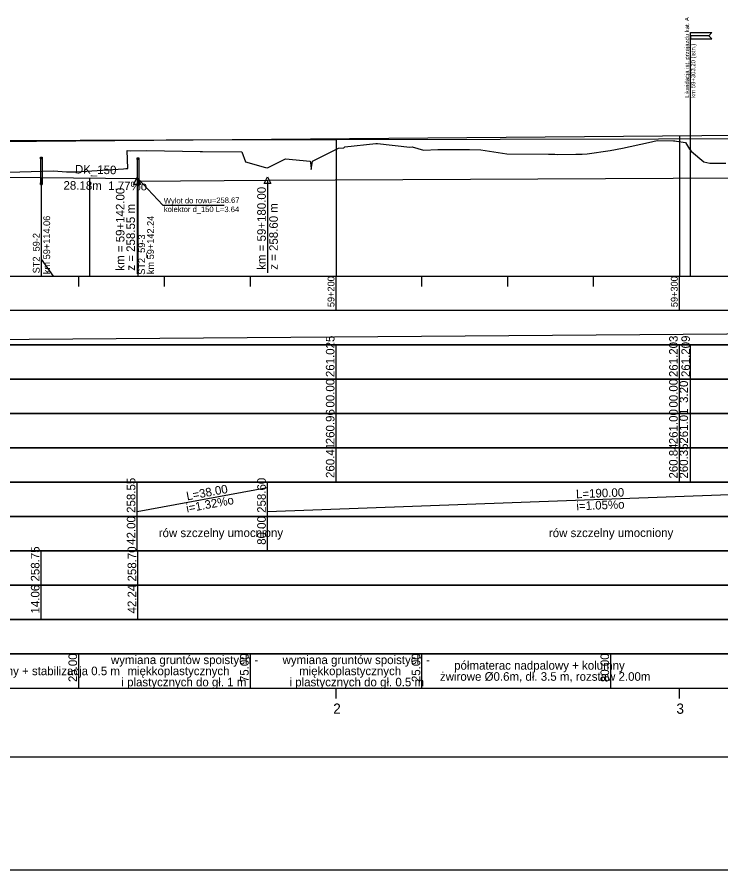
# Model space of a CAD drawing. Extents: x 6445630 to 6518227, y 5499240 to 5511716.
# Drawn here: x 6458338.2 to 6458543.3, y 5508418.3 to 5508666.8 of the extents above; entities that cross this region are included whole.
import ezdxf

# ---------------------------------------------------------------- set-up
doc = ezdxf.new("R2010")
doc.units = 0
for name, color, linetype in [('TOR_PROF-drenaze', 7, 'Continuous'), ('TOR_PROF-drenokolektory', 7, 'Continuous'), ('TOR_PROF-obiekty+opisy', 7, 'Continuous'), ('TOR_PROF-opisy glowne', 7, 'Continuous'), ('TOR_PROF-opisy pomocnicze', 7, 'Continuous'), ('TOR_PROF-rowy otwarte', 7, 'Continuous'), ('TOR_PROF-studnie i osadniki', 7, 'Continuous'), ('TOR_PROF-tabelka-geometria T1', 7, 'Continuous'), ('TOR_PROF-tabelka-kilometracja', 7, 'Continuous'), ('TOR_PROF-tabelka-odleglosci T1', 7, 'Continuous'), ('TOR_PROF-tabelka-pochylenia proj T1', 7, 'Continuous'), ('TOR_PROF-tabelka-rodzaj rowu T1', 7, 'Continuous'), ('TOR_PROF-tabelka-rodzaj rurociagow T1', 7, 'Continuous'), ('TOR_PROF-tabelka-rowyT1', 7, 'Continuous'), ('TOR_PROF-tabelka-rurociagi T1', 7, 'Continuous'), ('TOR_PROF-tabelka-rzedne istn T1', 7, 'Continuous'), ('TOR_PROF-tabelka-rzedne proj T1', 7, 'Continuous'), ('TOR_PROF-tabelka-teren istniejacy T1', 7, 'Continuous'), ('TOR_PROF-tabelka-warstwa ochronna T1', 7, 'Continuous'), ('TOR_PROF-tor istniejacy T2', 7, 'Continuous'), ('TOR_PROF-tor projektowany', 7, 'Continuous'), ('TOR_PROF-uklad odniesienia', 7, 'Continuous'), ('TOR_PROF-warstwa ochronna', 7, 'Continuous'), ('TOR_RAMKI-dodatkowe3', 7, 'Continuous'), ('TOR_RAMKI-MASKA WYCIECIA', 7, 'Continuous')]:
    doc.layers.add(name, color=color, linetype=linetype)

msp = doc.modelspace()

# ---------------------------------------------------------------- linework, layer by layer
at = {"layer": 'TOR_PROF-drenaze'}
for points in [[(6458286.95, 5508620.69), (6458345.28, 5508620.04)], [(6458345.27, 5508620.04), (6458373.45, 5508619.79)]]:
    msp.add_lwpolyline(points, dxfattribs=at)
at = {"layer": 'TOR_PROF-drenokolektory'}
for points in [[(6458345.27, 5508620.04), (6458345.27, 5508596.29), (6458345.27, 5508591.29), (6458345.27, 5508591.29)], [(6458345.27, 5508620.04), (6458345.27, 5508596.29), (6458345.27, 5508591.29), (6458345.27, 5508591.29)], [(6458345.27, 5508620.04), (6458345.27, 5508596.29), (6458345.27, 5508591.29), (6458345.27, 5508591.29)], [(6458345.28, 5508620.04), (6458345.28, 5508596.29), (6458345.28, 5508591.29), (6458345.28, 5508591.29)], [(6458345.28, 5508620.04), (6458345.28, 5508596.29), (6458345.28, 5508591.29), (6458345.28, 5508591.29)], [(6458345.28, 5508620.04), (6458345.28, 5508596.29), (6458348.77, 5508591.29), (6458348.77, 5508591.29)], [(6458373.45, 5508619.79), (6458373.45, 5508596.29), (6458373.45, 5508591.29), (6458373.45, 5508591.29)], [(6458373.45, 5508619.79), (6458373.45, 5508596.29), (6458373.45, 5508591.29), (6458373.45, 5508591.29)], [(6458373.45, 5508619.79), (6458373.45, 5508596.29), (6458373.45, 5508591.29), (6458373.45, 5508591.29)]]:
    msp.add_lwpolyline(points, dxfattribs=at)
at = {"layer": 'TOR_PROF-obiekty+opisy'}
for p, q in [((6458534.41, 5508591.29), (6458534.41, 5508662.36)), ((6458380.7, 5508612.04), (6458373.45, 5508619.79)), ((6458380.7, 5508612.04), (6458398.61, 5508612.04))]:
    msp.add_line(p, q, dxfattribs=at)
for points in [[(6458540.66, 5508662.36), (6458539.73, 5508661.42), (6458534.41, 5508661.42), (6458534.41, 5508662.36), (6458540.66, 5508662.36)], [(6458540.66, 5508660.48), (6458539.73, 5508661.42), (6458534.41, 5508661.42), (6458534.41, 5508660.48), (6458540.66, 5508660.48)]]:
    msp.add_lwpolyline(points, dxfattribs=at)
at = {"layer": 'TOR_PROF-opisy pomocnicze'}
for p, q in [((6458373.21, 5508619.04), (6458373.21, 5508592.04)), ((6458411.21, 5508619.29), (6458411.21, 5508592.29))]:
    msp.add_line(p, q, dxfattribs=at)
for points in [[(6458373.21, 5508620.04), (6458374.21, 5508618.04), (6458372.21, 5508618.04)], [(6458411.21, 5508620.29), (6458412.21, 5508618.29), (6458410.21, 5508618.29)]]:
    msp.add_lwpolyline(points, close=True, dxfattribs=at)
at = {"layer": 'TOR_PROF-rowy otwarte'}
for p, q in [((6458411.21, 5508619.29), (6458601.21, 5508620.29)), ((6458373.21, 5508619.04), (6458411.21, 5508619.29))]:
    msp.add_line(p, q, dxfattribs=at)
for points in [[(6458345.27, 5508620.04), (6458345.27, 5508596.29), (6458345.27, 5508591.29), (6458345.27, 5508591.29)], [(6458345.28, 5508620.04), (6458345.28, 5508596.29), (6458348.77, 5508591.29), (6458348.77, 5508591.29)], [(6458359.36, 5508619.91), (6458359.36, 5508596.29), (6458359.36, 5508591.29), (6458359.36, 5508591.29)], [(6458373.45, 5508619.79), (6458373.45, 5508596.29), (6458373.45, 5508591.29), (6458373.45, 5508591.29)]]:
    msp.add_lwpolyline(points, dxfattribs=at)
at = {"layer": 'TOR_PROF-studnie i osadniki'}
for p, q in [((6458345.03, 5508626.04), (6458345.03, 5508618.04)), ((6458345.03, 5508626.04), (6458345.53, 5508626.04)), ((6458345.53, 5508626.04), (6458345.53, 5508618.04)), ((6458373.21, 5508625.79), (6458373.21, 5508617.79)), ((6458373.21, 5508625.79), (6458373.71, 5508625.79)), ((6458373.71, 5508625.79), (6458373.71, 5508617.79)), ((6458345.03, 5508618.04), (6458345.53, 5508618.04)), ((6458373.21, 5508617.79), (6458373.71, 5508617.79))]:
    msp.add_line(p, q, dxfattribs=at)
for points in [[(6458345.03, 5508626.04), (6458345.53, 5508626.04), (6458345.53, 5508625.54), (6458345.03, 5508625.54)], [(6458373.21, 5508625.79), (6458373.71, 5508625.79), (6458373.71, 5508625.29), (6458373.21, 5508625.29)], [(6458345.03, 5508618.54), (6458345.53, 5508618.54), (6458345.53, 5508618.04), (6458345.03, 5508618.04)], [(6458373.21, 5508618.29), (6458373.71, 5508618.29), (6458373.71, 5508617.79), (6458373.21, 5508617.79)]]:
    msp.add_lwpolyline(points, close=True, dxfattribs=at)
at = {"layer": 'TOR_PROF-tabelka-geometria T1'}
for points in [[(6452331.21, 5508451.29), (6453331.21, 5508451.29), (6453331.21, 5508448.62), (6453416.22, 5508448.62), (6453416.22, 5508451.29), (6453496.22, 5508451.29), (6453496.22, 5508453.96), (6453581.21, 5508453.96), (6453581.21, 5508451.29), (6457347.56, 5508451.29), (6457347.56, 5508448.62), (6457429.11, 5508448.62), (6457429.11, 5508451.29), (6457509.11, 5508451.29), (6457509.11, 5508453.96), (6457590.67, 5508453.96), (6457590.67, 5508451.29), (6459780.93, 5508451.29)], [(6452331.21, 5508451.29), (6462731.21, 5508451.29)]]:
    msp.add_lwpolyline(points, dxfattribs=at)
at = {"layer": 'TOR_PROF-tabelka-kilometracja'}
for points in [[(6458431.21, 5508468.29), (6458431.21, 5508471.29)], [(6458531.21, 5508468.29), (6458531.21, 5508471.29)]]:
    msp.add_lwpolyline(points, dxfattribs=at)
at = {"layer": 'TOR_PROF-tabelka-odleglosci T1'}
msp.add_lwpolyline([(6452331.21, 5508551.29), (6462731.21, 5508551.29), (6462731.21, 5508561.29), (6452331.21, 5508561.29)], close=True, dxfattribs=at)
for points in [[(6458431.21, 5508551.29), (6458431.21, 5508561.29)], [(6458531.21, 5508551.29), (6458531.21, 5508561.29)], [(6458534.41, 5508551.29), (6458534.41, 5508561.29)]]:
    msp.add_lwpolyline(points, dxfattribs=at)
at = {"layer": 'TOR_PROF-tabelka-pochylenia proj T1'}
msp.add_lwpolyline([(6452331.21, 5508571.29), (6462731.21, 5508571.29), (6462731.21, 5508581.29), (6452331.21, 5508581.29)], close=True, dxfattribs=at)
msp.add_lwpolyline([(6458316.21, 5508572.79), (6459231.21, 5508579.79)], dxfattribs=at)
at = {"layer": 'TOR_PROF-tabelka-rodzaj rowu T1'}
for points in [[(6452331.21, 5508511.29), (6462731.21, 5508511.29), (6462731.21, 5508521.29), (6452331.21, 5508521.29)], [(6452331.21, 5508511.29), (6462731.21, 5508511.29), (6462731.21, 5508521.29), (6452331.21, 5508521.29)], [(6452331.21, 5508491.29), (6462731.21, 5508491.29), (6462731.21, 5508501.29), (6452331.21, 5508501.29)]]:
    msp.add_lwpolyline(points, close=True, dxfattribs=at)
for points in [[(6458373.21, 5508511.29), (6458373.21, 5508521.29)], [(6458411.21, 5508511.29), (6458411.21, 5508521.29)], [(6458345.27, 5508491.29), (6458345.27, 5508501.29)], [(6458373.45, 5508491.29), (6458373.45, 5508501.29)]]:
    msp.add_lwpolyline(points, dxfattribs=at)
at = {"layer": 'TOR_PROF-tabelka-rowyT1'}
msp.add_lwpolyline([(6452331.21, 5508521.29), (6462731.21, 5508521.29), (6462731.21, 5508531.29), (6452331.21, 5508531.29)], close=True, dxfattribs=at)
msp.add_lwpolyline([(6452331.21, 5508521.29), (6462731.21, 5508521.29), (6462731.21, 5508531.29), (6452331.21, 5508531.29)], close=True, dxfattribs=at)
msp.add_lwpolyline([(6452331.21, 5508521.29), (6462731.21, 5508521.29), (6462731.21, 5508531.29), (6452331.21, 5508531.29)], close=True, dxfattribs=at)
for points in [[(6458373.21, 5508521.29), (6458373.21, 5508531.29)], [(6458411.21, 5508521.29), (6458411.21, 5508531.29)], [(6458373.21, 5508522.79), (6458411.21, 5508529.79)], [(6458411.21, 5508522.79), (6458601.21, 5508529.79)]]:
    msp.add_lwpolyline(points, dxfattribs=at)
at = {"layer": 'TOR_PROF-tabelka-rurociagi T1'}
msp.add_lwpolyline([(6452331.21, 5508501.29), (6462731.21, 5508501.29), (6462731.21, 5508511.29), (6452331.21, 5508511.29)], close=True, dxfattribs=at)
for points in [[(6458345.27, 5508501.29), (6458345.27, 5508511.29)], [(6458373.45, 5508501.29), (6458373.45, 5508511.29)]]:
    msp.add_lwpolyline(points, dxfattribs=at)
at = {"layer": 'TOR_PROF-tabelka-rzedne istn T1'}
msp.add_lwpolyline([(6452331.21, 5508541.29), (6462731.21, 5508541.29), (6462731.21, 5508551.29), (6452331.21, 5508551.29)], close=True, dxfattribs=at)
for points in [[(6458431.21, 5508541.29), (6458431.21, 5508551.29)], [(6458531.21, 5508541.29), (6458531.21, 5508551.29)], [(6458534.41, 5508541.29), (6458534.41, 5508551.29)], [(6458431.21, 5508531.29), (6458431.21, 5508541.29)], [(6458431.21, 5508531.29), (6458431.21, 5508541.29)], [(6458431.21, 5508531.29), (6458431.21, 5508541.29)], [(6458431.21, 5508531.29), (6458431.21, 5508541.29)], [(6458531.21, 5508531.29), (6458531.21, 5508541.29)], [(6458531.21, 5508531.29), (6458531.21, 5508541.29)], [(6458531.21, 5508531.29), (6458531.21, 5508541.29)], [(6458531.21, 5508531.29), (6458531.21, 5508541.29)], [(6458534.41, 5508531.29), (6458534.41, 5508541.29)]]:
    msp.add_lwpolyline(points, dxfattribs=at)
at = {"layer": 'TOR_PROF-tabelka-rzedne proj T1'}
msp.add_lwpolyline([(6452331.21, 5508561.29), (6462731.21, 5508561.29), (6462731.21, 5508571.29), (6452331.21, 5508571.29)], close=True, dxfattribs=at)
for points in [[(6458431.21, 5508561.29), (6458431.21, 5508571.29)], [(6458531.21, 5508561.29), (6458531.21, 5508571.29)], [(6458534.41, 5508561.29), (6458534.41, 5508571.29)]]:
    msp.add_lwpolyline(points, dxfattribs=at)
at = {"layer": 'TOR_PROF-tabelka-teren istniejacy T1'}
msp.add_lwpolyline([(6452331.21, 5508531.29), (6462731.21, 5508531.29), (6462731.21, 5508541.29), (6452331.21, 5508541.29)], close=True, dxfattribs=at)
msp.add_lwpolyline([(6452331.21, 5508531.29), (6462731.21, 5508531.29), (6462731.21, 5508541.29), (6452331.21, 5508541.29)], close=True, dxfattribs=at)
msp.add_lwpolyline([(6452331.21, 5508531.29), (6462731.21, 5508531.29), (6462731.21, 5508541.29), (6452331.21, 5508541.29)], close=True, dxfattribs=at)
msp.add_lwpolyline([(6452331.21, 5508531.29), (6462731.21, 5508531.29), (6462731.21, 5508541.29), (6452331.21, 5508541.29)], close=True, dxfattribs=at)
at = {"layer": 'TOR_PROF-tabelka-warstwa ochronna T1'}
msp.add_lwpolyline([(6452331.21, 5508481.29), (6462731.21, 5508481.29), (6462731.21, 5508491.29), (6452331.21, 5508491.29)], close=True, dxfattribs=at)
at = {"layer": 'TOR_PROF-tor istniejacy T2'}
msp.add_lwpolyline([(6458981.86, 5508634.39), (6458930.5, 5508633.99), (6458881.05, 5508633.54), (6458831.31, 5508632.99), (6458780.7, 5508632.49), (6458731.07, 5508631.99), (6458681.2, 5508631.64), (6458631.17, 5508631.54), (6458579.02, 5508631.44), (6458525.07, 5508631.29), (6458478.95, 5508631.19), (6458431.31, 5508631.09), (6458381.72, 5508630.99), (6458331.48, 5508630.74), (6458282.11, 5508630.64), (6458231.69, 5508630.39), (6458180.18, 5508630.14), (6458128.82, 5508629.84), (6458079.75, 5508629.59), (6458032.21, 5508629.34), (6457982.42, 5508629.04), (6457932.49, 5508628.79)], dxfattribs=at)
at = {"layer": 'TOR_PROF-tor projektowany'}
msp.add_line((6458316.21, 5508630.39), (6459231.21, 5508638.54), dxfattribs=at)
msp.add_line((6458316.21, 5508630.39), (6459231.21, 5508638.54), dxfattribs=at)
for points in [[(6458531.21, 5508632.3), (6458531.21, 5508596.29), (6458531.21, 5508591.29), (6458531.21, 5508591.29)], [(6458531.21, 5508632.3), (6458531.21, 5508596.29), (6458531.21, 5508591.29), (6458531.21, 5508591.29)], [(6458431.21, 5508631.41), (6458431.21, 5508596.29), (6458431.21, 5508591.29), (6458431.21, 5508591.29)], [(6458431.21, 5508631.41), (6458431.21, 5508596.29), (6458431.21, 5508591.29), (6458431.21, 5508591.29)]]:
    msp.add_lwpolyline(points, dxfattribs=at)
at = {"layer": 'TOR_PROF-uklad odniesienia'}
for p, q in [((6452331.21, 5508591.29), (6462731.21, 5508591.29)), ((6452331.21, 5508591.29), (6462731.21, 5508591.29)), ((6458356.21, 5508588.29), (6458356.21, 5508591.29)), ((6458356.21, 5508588.29), (6458356.21, 5508591.29)), ((6458381.21, 5508588.29), (6458381.21, 5508591.29)), ((6458381.21, 5508588.29), (6458381.21, 5508591.29)), ((6458406.21, 5508588.29), (6458406.21, 5508591.29)), ((6458406.21, 5508588.29), (6458406.21, 5508591.29)), ((6458431.21, 5508581.29), (6458431.21, 5508591.29)), ((6458431.21, 5508581.29), (6458431.21, 5508591.29)), ((6458456.21, 5508588.29), (6458456.21, 5508591.29)), ((6458456.21, 5508588.29), (6458456.21, 5508591.29)), ((6458481.21, 5508588.29), (6458481.21, 5508591.29)), ((6458481.21, 5508588.29), (6458481.21, 5508591.29)), ((6458506.21, 5508588.29), (6458506.21, 5508591.29)), ((6458506.21, 5508588.29), (6458506.21, 5508591.29)), ((6458531.21, 5508581.29), (6458531.21, 5508591.29)), ((6458531.21, 5508581.29), (6458531.21, 5508591.29))]:
    msp.add_line(p, q, dxfattribs=at)
at = {"layer": 'TOR_PROF-warstwa ochronna'}
msp.add_lwpolyline([(6452331.21, 5508471.29), (6462731.21, 5508471.29), (6462731.21, 5508481.29), (6452331.21, 5508481.29)], close=True, dxfattribs=at)
for points in [[(6458356.21, 5508471.29), (6458356.21, 5508481.29)], [(6458406.21, 5508471.29), (6458406.21, 5508481.29)], [(6458456.21, 5508471.29), (6458456.21, 5508481.29)], [(6458511.21, 5508471.29), (6458511.21, 5508481.29)]]:
    msp.add_lwpolyline(points, dxfattribs=at)
at = {"layer": 'TOR_RAMKI-dodatkowe3'}
for p, q in [((6458433.78, 5508628.98), (6458442.78, 5508629.97)), ((6458442.78, 5508629.97), (6458443.07, 5508629.98)), ((6458443.07, 5508629.98), (6458443.19, 5508629.98)), ((6458443.19, 5508629.98), (6458443.26, 5508629.98)), ((6458443.26, 5508629.98), (6458452.66, 5508628.91)), ((6458514.67, 5508628.65), (6458522.23, 5508630.25)), ((6458522.23, 5508630.25), (6458524.77, 5508630.84)), ((6458524.77, 5508630.84), (6458529.53, 5508630.8)), ((6458529.53, 5508630.8), (6458529.88, 5508630.81)), ((6458529.88, 5508630.81), (6458529.9, 5508630.81)), ((6458529.9, 5508630.81), (6458530.35, 5508630.63)), ((6458530.35, 5508630.63), (6458532.96, 5508630.27)), ((6458532.96, 5508630.27), (6458534.18, 5508628.36)), ((6458370.56, 5508622.75), (6458370.33, 5508627.92)), ((6458370.33, 5508627.92), (6458371.37, 5508627.88)), ((6458371.37, 5508627.88), (6458376.02, 5508627.91)), ((6458376.02, 5508627.91), (6458391.59, 5508627.7)), ((6458391.59, 5508627.7), (6458392.28, 5508627.69)), ((6458392.28, 5508627.69), (6458403.7, 5508627.56)), ((6458403.7, 5508627.56), (6458404.84, 5508624.64)), ((6458424.32, 5508624.83), (6458431.87, 5508628.66)), ((6458431.87, 5508628.66), (6458433.42, 5508628.7)), ((6458433.42, 5508628.7), (6458433.78, 5508628.98)), ((6458452.66, 5508628.91), (6458453.39, 5508629.04)), ((6458453.39, 5508629.04), (6458456.68, 5508628.1)), ((6458456.68, 5508628.1), (6458460.81, 5508628.2)), ((6458460.81, 5508628.2), (6458464.84, 5508628.29)), ((6458464.84, 5508628.29), (6458470.07, 5508628.22)), ((6458470.07, 5508628.22), (6458473.31, 5508628.14)), ((6458473.31, 5508628.14), (6458480.97, 5508626.96)), ((6458504.34, 5508626.98), (6458510.99, 5508627.91)), ((6458510.99, 5508627.91), (6458514.67, 5508628.65)), ((6458534.18, 5508628.36), (6458534.73, 5508627.62)), ((6458534.73, 5508627.62), (6458538.36, 5508624.62)), ((6458404.84, 5508624.64), (6458410.64, 5508623.02)), ((6458411.23, 5508622.87), (6458416.42, 5508625.55)), ((6458416.42, 5508625.55), (6458423.66, 5508624.82)), ((6458423.66, 5508624.82), (6458423.79, 5508623.79)), ((6458424.13, 5508623.56), (6458424.32, 5508624.83)), ((6458480.97, 5508626.96), (6458493.08, 5508626.84)), ((6458493.08, 5508626.84), (6458494.93, 5508626.87)), ((6458494.93, 5508626.87), (6458495.81, 5508626.82)), ((6458495.81, 5508626.82), (6458501.03, 5508626.85)), ((6458501.03, 5508626.85), (6458502.84, 5508626.87)), ((6458502.84, 5508626.87), (6458504.34, 5508626.98)), ((6458538.36, 5508624.62), (6458540.03, 5508624.23)), ((6458355.51, 5508621.69), (6458369.26, 5508622.62)), ((6458369.26, 5508622.62), (6458369.92, 5508622.69)), ((6458369.92, 5508622.69), (6458370.56, 5508622.75)), ((6458410.64, 5508623.02), (6458411.23, 5508622.87)), ((6458423.79, 5508623.79), (6458423.97, 5508622.4)), ((6458423.97, 5508622.4), (6458424.13, 5508623.56)), ((6458540.03, 5508624.23), (6458544.72, 5508624.23)), ((6458318.04, 5508621.06), (6458348.84, 5508622.03)), ((6458348.84, 5508622.03), (6458352.65, 5508621.73)), ((6458352.65, 5508621.73), (6458353.53, 5508621.78)), ((6458353.53, 5508621.78), (6458355.51, 5508621.69))]:
    msp.add_line(p, q, dxfattribs=at)
at = {"layer": 'TOR_RAMKI-MASKA WYCIECIA'}
msp.add_lwpolyline([(6457196.67, 5508418.29), (6459246.67, 5508418.29), (6459246.67, 5508705.29), (6457196.67, 5508705.29)], close=True, dxfattribs=at)

# ---------------------------------------------------------------- texts
at = {"layer": 'TOR_PROF-drenaze'}
for s, rotation, p in [('DK_150', 358.7794, (6458355.08, 5508621.27)), ('28.18m  1.77%o  ', 359.4917, (6458351.76, 5508616.56))]:
    msp.add_text(s, height=2.5, rotation=rotation, dxfattribs=at).set_placement(p)
at = {"layer": 'TOR_PROF-obiekty+opisy'}
for s, p in [('Likwidacja ist. przejazdu kat. A', (6458534.04, 5508643.32)), ('km 59+303,20 (istn.) ', (6458535.83, 5508643.32))]:
    msp.add_text(s, height=1.25, rotation=90, dxfattribs=at).set_placement(p)
at = {"layer": 'TOR_PROF-opisy glowne'}
for s, height, rotation, p in [('Wylot do rowu=258.67', 1.6, 0.4945, (6458381, 5508612.5)), ('kolektor d_150 L=3.64', 1.6, 359.8879, (6458381.01, 5508610.04)), ('km 59+114.06', 2, 90, (6458347.88, 5508591.92)), ('km 59+142.24', 2, 90, (6458378.14, 5508591.92)), ('ST2_59-2', 2, 90, (6458344.84, 5508592.15)), ('ST2_59-3', 2, 90, (6458375.53, 5508591.74))]:
    msp.add_text(s, height=height, rotation=rotation, dxfattribs=at).set_placement(p)
at = {"layer": 'TOR_PROF-opisy pomocnicze'}
for s, p in [('km = 59+180.00', (6458410.71, 5508593.19)), ('km = 59+142.00', (6458369.53, 5508592.94)), ('z = 258.55 m', (6458372.6, 5508592.94)), ('z = 258.60 m', (6458414.21, 5508593.19))]:
    msp.add_text(s, height=2.5, rotation=90, dxfattribs=at).set_placement(p)
at = {"layer": 'TOR_PROF-tabelka-kilometracja'}
for s, p in [('2', (6458430.33, 5508463.79)), ('3', (6458530.32, 5508463.79))]:
    msp.add_text(s, height=3, dxfattribs=at).set_placement(p)
at = {"layer": 'TOR_PROF-tabelka-odleglosci T1'}
for s, p in [('00.00', (6458430.71, 5508553.03)), ('00.00', (6458530.71, 5508553.03)), ('3.20', (6458533.71, 5508554.39))]:
    msp.add_text(s, height=2.5, rotation=90, dxfattribs=at).set_placement(p)
at = {"layer": 'TOR_PROF-tabelka-rodzaj rowu T1'}
for s, p in [('42.00', (6458372.71, 5508513.04)), ('80.00', (6458410.71, 5508513.04))]:
    msp.add_text(s, height=2.5, rotation=90, dxfattribs=at).set_placement(p)
at = {"layer": 'TOR_PROF-tabelka-rodzaj rurociagow T1'}
for s, p in [('14.06', (6458344.77, 5508493.03)), ('42.24', (6458372.95, 5508493.04))]:
    msp.add_text(s, height=2.5, rotation=90, dxfattribs=at).set_placement(p)
at = {"layer": 'TOR_PROF-tabelka-rowyT1'}
for s, rotation, p in [('258.55', 90, (6458372.71, 5508522.35)), ('L=38.00', 10.4375, (6458387.8, 5508525.98)), ('258.60', 90, (6458410.71, 5508522.36)), ('L=190.00', 2.1099, (6458501.12, 5508526.6)), ('i=1.32%o', 10.4375, (6458387.75, 5508522.42)), ('i=1.05%o', 2.1099, (6458501.23, 5508523.1)), ('rów szczelny umocniony', 0.087, (6458379.52, 5508515.27)), ('rów szczelny umocniony', 0.087, (6458493.19, 5508515.27))]:
    msp.add_text(s, height=2.5, rotation=rotation, dxfattribs=at).set_placement(p)
at = {"layer": 'TOR_PROF-tabelka-rurociagi T1'}
for s, p in [('258.75', (6458344.77, 5508502.35)), ('258.70', (6458372.95, 5508502.36))]:
    msp.add_text(s, height=2.5, rotation=90, dxfattribs=at).set_placement(p)
at = {"layer": 'TOR_PROF-tabelka-rzedne istn T1'}
for s, p in [('261.00', (6458530.71, 5508542.36)), ('261.01', (6458533.71, 5508542.52)), ('260.96', (6458430.71, 5508542.35)), ('260.41', (6458430.71, 5508532.52)), ('260.84', (6458530.71, 5508532.36)), ('260.35', (6458533.71, 5508532.35))]:
    msp.add_text(s, height=2.5, rotation=90, dxfattribs=at).set_placement(p)
at = {"layer": 'TOR_PROF-tabelka-rzedne proj T1'}
for s, p in [('261.025', (6458430.71, 5508561.92)), ('261.203', (6458530.71, 5508561.92)), ('261.209', (6458534.27, 5508561.93))]:
    msp.add_text(s, height=2.5, rotation=90, dxfattribs=at).set_placement(p)
at = {"layer": 'TOR_PROF-uklad odniesienia'}
for s, p in [('59+200', (6458430.71, 5508582.31)), ('59+200', (6458430.71, 5508582.31)), ('59+300', (6458530.71, 5508582.31)), ('59+300', (6458530.71, 5508582.31))]:
    msp.add_text(s, height=2, rotation=90, dxfattribs=at).set_placement(p)
at = {"layer": 'TOR_PROF-warstwa ochronna'}
for s, rotation, p in [('25.00', 90, (6458355.71, 5508473.04)), ('wymiana gruntów spoistych - ', 360, (6458365.59, 5508478.28)), ('75.00', 90, (6458405.71, 5508473.04)), ('wymiana gruntów spoistych - ', 360, (6458415.59, 5508478.28)), ('25.00', 90, (6458455.71, 5508473.04)), ('80.00', 90, (6458510.71, 5508473.04)), ('półmaterac nadpalowy + kolumny ', 360, (6458465.58, 5508476.66)), ('półmaterac geosyntetyczny + stabilizacja 0.5 m', 360, (6458298.25, 5508475.04)), ('miękkoplastycznych', 360, (6458370.41, 5508475.04)), ('miękkoplastycznych', 360, (6458420.41, 5508475.04)), ('żwirowe Ø0.6m, dł. 3.5 m, rozstaw 2.00m', 360, (6458461.45, 5508473.42)), (' i plastycznych do gł. 1 m', 360, (6458367.7, 5508471.8)), (' i plastycznych do gł. 0.5 m', 360, (6458416.68, 5508471.8))]:
    msp.add_text(s, height=2.5, rotation=rotation, dxfattribs=at).set_placement(p)

doc.saveas('drawing.dxf')
